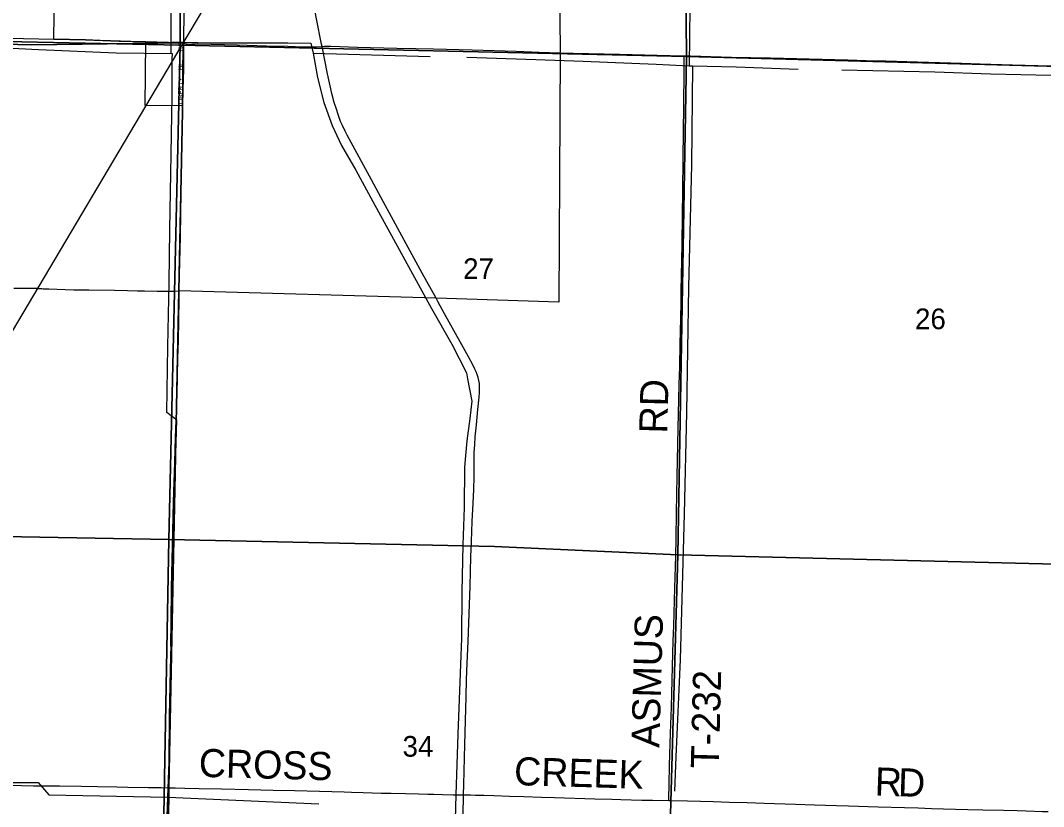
# Model space of a CAD drawing. Extents: x 1443599 to 1910620, y 1028088 to 1361369.
# Drawn here: x 1635252 to 1646176, y 1254320 to 1262715 of the extents above; entities that cross this region are included whole.
import ezdxf

# ---------------------------------------------------------------- set-up
doc = ezdxf.new("R2010")
doc.units = 0
for name, color, linetype in [('GM_X_City_Street', 7, 'Continuous'), ('GM_X_City_Street_Text', 7, 'Continuous'), ('GM_X_Corporation', 7, 'Continuous'), ('GM_X_Minor_River', 7, 'Continuous'), ('GM_X_Rail_Line', 7, 'Continuous'), ('GM_X_Section', 7, 'Continuous'), ('GM_X_Section_Text', 7, 'Continuous'), ('GM_X_State_Route', 7, 'Continuous'), ('GM_X_Township', 7, 'Continuous'), ('GM_X_Township_Road', 7, 'Continuous'), ('GM_X_Township_Road_Text', 7, 'Continuous')]:
    doc.layers.add(name, color=color, linetype=linetype)

msp = doc.modelspace()

# ---------------------------------------------------------------- linework, layer by layer
at = {"layer": 'GM_X_City_Street'}
for points in [[(1636997, 1262472), (1636999, 1262839)], [(1636987, 1261802), (1636990, 1261977), (1636995, 1262191), (1636996, 1262257), (1636995, 1262289), (1636997, 1262472)]]:
    msp.add_lwpolyline(points, dxfattribs=at)
at = {"layer": 'GM_X_Corporation'}
msp.add_lwpolyline([(1640989, 1265020), (1641015, 1262371), (1641000, 1259706), (1639691, 1259748), (1636948, 1259827), (1636987, 1261802), (1636583, 1261806), (1636591, 1262488), (1636431, 1262492), (1636104, 1262502), (1635948, 1262507), (1635610, 1262515), (1635626, 1263830)], dxfattribs=at)
at = {"layer": 'GM_X_Minor_River'}
for points in [[(1636861, 1262358), (1636861, 1262486), (1636861, 1263412), (1636871, 1264461), (1636871, 1265199), (1636859, 1265836), (1636871, 1266685), (1636879, 1267311), (1636877, 1267722), (1636893, 1268023), (1636906, 1268113), (1636933, 1268239)], [(1637069, 1267686), (1637999, 1267655), (1639213, 1267628), (1640288, 1267604), (1641163, 1267583), (1642314, 1267564), (1642328, 1266921), (1642346, 1265877), (1642369, 1264847), (1642383, 1263912), (1642399, 1262858), (1642393, 1262232)], [(1636861, 1262486), (1637284, 1262478), (1638107, 1262477), (1638354, 1262472), (1638378, 1262366), (1638423, 1262106), (1638490, 1261840), (1638579, 1261595), (1638679, 1261379), (1638834, 1261115), (1639014, 1260782), (1639355, 1260158), (1639640, 1259641), (1639857, 1259258), (1640015, 1258954), (1640026, 1258887), (1640072, 1258650), (1640052, 1258463), (1640019, 1258227), (1639992, 1257945), (1639990, 1257515), (1639974, 1257114), (1639965, 1256615), (1639961, 1256117), (1639948, 1255746), (1639922, 1255093), (1639901, 1254445), (1639887, 1253917)], [(1636816, 1254118), (1636826, 1254422), (1636839, 1254797), (1636845, 1255289), (1636856, 1255780), (1636864, 1256181), (1636881, 1256799), (1636893, 1257188), (1636905, 1257854), (1636921, 1258446), (1636814, 1258528), (1636826, 1259232), (1636839, 1259918), (1636847, 1260478), (1636863, 1261288), (1636873, 1261916), (1636872, 1262306), (1636875, 1262358), (1636274, 1262367), (1635444, 1262403), (1634813, 1262432)], [(1638378, 1262366), (1639627, 1262330)], [(1640017, 1262325), (1640754, 1262299), (1641260, 1262281), (1642039, 1262249), (1642393, 1262232), (1642429, 1262231), (1642894, 1262219), (1643556, 1262196)], [(1642429, 1262231), (1642417, 1261172), (1642386, 1259868), (1642363, 1258530), (1642338, 1257447), (1642295, 1255891), (1642249, 1254850), (1642236, 1254485)], [(1644023, 1262189), (1645016, 1262165), (1645609, 1262147), (1646259, 1262131)], [(1630264, 1254558), (1631276, 1254535), (1631985, 1254525), (1632467, 1254516), (1632856, 1254507), (1633943, 1254493), (1634035, 1254599), (1634436, 1254594), (1634994, 1254577), (1635443, 1254577), (1635555, 1254444), (1636822, 1254422)], [(1636825, 1254422), (1636830, 1254422), (1638439, 1254350)]]:
    msp.add_lwpolyline(points, dxfattribs=at)
at = {"layer": 'GM_X_Rail_Line'}
msp.add_lwpolyline([(1628024, 1247385), (1629402, 1249688), (1632328, 1254610), (1636988, 1262473), (1640104, 1267683), (1644118, 1274411), (1645800, 1277195), (1647368, 1279858), (1650566, 1285234), (1651910, 1287492), (1654331, 1291581), (1655752, 1293976)], dxfattribs=at)
at = {"layer": 'GM_X_Section'}
for points in [[(1631645, 1267919), (1636961, 1267769), (1636956, 1262451), (1631539, 1262566)], [(1642314, 1267649), (1642365, 1262332), (1636956, 1262451), (1636961, 1267769)], [(1642314, 1267649), (1647578, 1267582), (1647671, 1262188), (1642365, 1262332)], [(1631539, 1262566), (1636956, 1262451), (1636835, 1257172), (1631518, 1257269)], [(1636956, 1262451), (1642365, 1262332), (1642273, 1257008), (1640313, 1257098), (1636835, 1257172)], [(1642365, 1262332), (1647671, 1262188), (1647608, 1256878), (1642273, 1257008)], [(1631518, 1257269), (1636835, 1257172), (1636741, 1251881), (1631468, 1251952)], [(1636835, 1257172), (1640313, 1257098), (1642273, 1257008), (1642122, 1251724), (1636867, 1251875), (1636741, 1251881)], [(1642273, 1257008), (1647608, 1256878), (1647442, 1251574), (1642274, 1251718), (1642122, 1251724)]]:
    msp.add_lwpolyline(points, close=True, dxfattribs=at)
at = {"layer": 'GM_X_State_Route'}
for points in [[(1638472, 1262438), (1638467, 1262462), (1638414, 1262734), (1638373, 1262943), (1638318, 1263215), (1638286, 1263376), (1638232, 1263629)], [(1628892, 1262592), (1628945, 1262591), (1629062, 1262590), (1629554, 1262588), (1630070, 1262589), (1630644, 1262588), (1630841, 1262588), (1631100, 1262589), (1631461, 1262588), (1631585, 1262587), (1631677, 1262585), (1631927, 1262582), (1632449, 1262575), (1632663, 1262573), (1632919, 1262570), (1632932, 1262570), (1633703, 1262557), (1634018, 1262553), (1634468, 1262545), (1634891, 1262532), (1635088, 1262528), (1635285, 1262524), (1635610, 1262515)], [(1635610, 1262515), (1635948, 1262507), (1636307, 1262496), (1636458, 1262491), (1636591, 1262488)], [(1636591, 1262488), (1636710, 1262487), (1636961, 1262480), (1636966, 1262480), (1636970, 1262479), (1636973, 1262479), (1636997, 1262472), (1637018, 1262465), (1637022, 1262464), (1637025, 1262464), (1637028, 1262464), (1637034, 1262463), (1637081, 1262464)], [(1637081, 1262464), (1637151, 1262464), (1637571, 1262454), (1637880, 1262446), (1638106, 1262440), (1638267, 1262434), (1638355, 1262433), (1638414, 1262434), (1638467, 1262438), (1638472, 1262438)], [(1638472, 1262438), (1638499, 1262440), (1638523, 1262440), (1638565, 1262440), (1638851, 1262431), (1639271, 1262421), (1639474, 1262415), (1639662, 1262412), (1640075, 1262401), (1640544, 1262386), (1640790, 1262378), (1641015, 1262371)], [(1639691, 1259748), (1639542, 1260018), (1639393, 1260291), (1639125, 1260781), (1638999, 1261012), (1638741, 1261489), (1638718, 1261532), (1638690, 1261592), (1638671, 1261638), (1638648, 1261699), (1638622, 1261778), (1638603, 1261841), (1638578, 1261936), (1638559, 1262016), (1638531, 1262145), (1638472, 1262438)], [(1641015, 1262371), (1641153, 1262367), (1641649, 1262355), (1642052, 1262345), (1642190, 1262341), (1642340, 1262339), (1642407, 1262338), (1642846, 1262324), (1643260, 1262315), (1643539, 1262308), (1644087, 1262295), (1644281, 1262289), (1644491, 1262283), (1644829, 1262274), (1645305, 1262259), (1645498, 1262253), (1645843, 1262241), (1646115, 1262234), (1646337, 1262231)], [(1639976, 1254009), (1639982, 1254445), (1639985, 1254556), (1639996, 1254983), (1640010, 1255492), (1640015, 1255673), (1640022, 1255853), (1640032, 1256083), (1640048, 1256477), (1640053, 1256674), (1640061, 1256986), (1640067, 1257150), (1640077, 1257364), (1640087, 1257561), (1640092, 1257708), (1640095, 1257840), (1640096, 1257938), (1640098, 1258102), (1640102, 1258185), (1640107, 1258267), (1640120, 1258398), (1640137, 1258561), (1640151, 1258692), (1640154, 1258741), (1640155, 1258773), (1640154, 1258806), (1640152, 1258838), (1640147, 1258870), (1640139, 1258902), (1640130, 1258933), (1640119, 1258964), (1640105, 1258993), (1640083, 1259037), (1640036, 1259124), (1639948, 1259282), (1639781, 1259583), (1639710, 1259713), (1639691, 1259748)]]:
    msp.add_lwpolyline(points, dxfattribs=at)
at = {"layer": 'GM_X_Township'}
for points in [[(1632915, 1262515), (1635371, 1262456), (1636989, 1262475), (1636982, 1261744), (1636944, 1259828), (1636838, 1254523), (1636801, 1252228), (1636739, 1251873), (1636846, 1251870), (1636907, 1251558), (1636893, 1249258), (1636807, 1246583), (1636752, 1243960), (1636745, 1243293), (1636752, 1243068), (1636706, 1241244), (1632656, 1241315)], [(1636801, 1252228), (1636838, 1254523), (1636944, 1259828), (1636982, 1261744), (1636989, 1262475), (1635371, 1262456), (1632915, 1262515)]]:
    msp.add_lwpolyline(points, dxfattribs=at)
at = {"layer": 'GM_X_Township_Road'}
for points in [[(1642174, 1254385), (1642174, 1254407), (1642177, 1254559), (1642183, 1254759), (1642193, 1255104), (1642202, 1255383), (1642218, 1255960), (1642223, 1256088), (1642228, 1256249), (1642240, 1256656), (1642249, 1256994), (1642252, 1257187), (1642257, 1257456), (1642261, 1257657), (1642264, 1257847), (1642268, 1258017), (1642275, 1258362), (1642283, 1258667), (1642287, 1258828), (1642291, 1259018), (1642297, 1259261), (1642304, 1259533), (1642306, 1259711), (1642307, 1259826), (1642317, 1260324), (1642321, 1260639), (1642324, 1260889), (1642328, 1261243), (1642336, 1261805), (1642340, 1262169), (1642340, 1262307), (1642340, 1262339)], [(1636948, 1259827), (1636952, 1259998), (1636961, 1260407), (1636965, 1260652), (1636969, 1260881), (1636977, 1261241), (1636983, 1261568), (1636987, 1261802)], [(1635180, 1259857), (1635338, 1259857), (1635421, 1259856), (1635432, 1259855), (1635445, 1259854), (1635462, 1259853), (1635480, 1259852), (1635493, 1259851), (1635508, 1259850), (1635537, 1259848), (1635556, 1259848), (1635728, 1259842), (1635822, 1259840), (1635900, 1259839), (1635984, 1259837), (1636257, 1259834), (1636395, 1259831), (1636503, 1259829), (1636578, 1259828), (1636713, 1259826), (1636815, 1259826), (1636903, 1259826), (1636948, 1259827)], [(1636840, 1254522), (1636843, 1254736), (1636846, 1254966), (1636848, 1255196), (1636850, 1255278), (1636851, 1255310), (1636852, 1255359), (1636856, 1255539), (1636859, 1255736), (1636860, 1255999), (1636859, 1256064), (1636861, 1256277), (1636866, 1256654), (1636879, 1257261), (1636887, 1257573), (1636893, 1257786), (1636900, 1257999), (1636906, 1258261), (1636924, 1258720), (1636934, 1259114), (1636939, 1259294), (1636947, 1259737), (1636948, 1259827)], [(1635034, 1254549), (1635264, 1254545), (1635392, 1254543), (1635668, 1254541), (1635904, 1254537), (1636075, 1254534), (1636282, 1254531), (1636400, 1254529), (1636620, 1254525), (1636754, 1254524), (1636823, 1254522), (1636840, 1254522)], [(1636853, 1251870), (1636837, 1251951), (1636824, 1252032), (1636815, 1252113), (1636810, 1252195), (1636809, 1252276), (1636811, 1252440), (1636817, 1252686), (1636822, 1253063), (1636827, 1253375), (1636832, 1253654), (1636833, 1253802), (1636836, 1254162), (1636840, 1254522)], [(1636840, 1254522), (1636905, 1254519), (1637007, 1254517), (1637161, 1254514), (1637398, 1254509), (1637686, 1254502), (1637952, 1254496), (1638179, 1254490), (1638444, 1254483), (1638707, 1254477), (1638786, 1254475), (1638911, 1254470), (1639104, 1254465), (1639209, 1254463), (1639363, 1254460), (1639504, 1254456), (1639603, 1254454), (1639665, 1254451), (1639757, 1254448), (1639872, 1254445), (1639982, 1254445)], [(1639982, 1254445), (1640059, 1254444), (1640112, 1254443), (1640201, 1254441), (1640308, 1254437), (1640473, 1254432), (1640627, 1254428), (1640814, 1254421), (1640956, 1254417), (1641385, 1254404), (1641566, 1254399), (1641664, 1254396), (1641888, 1254390), (1641999, 1254388), (1642174, 1254385)], [(1642174, 1254385), (1642203, 1254385), (1642373, 1254381), (1642652, 1254373), (1642823, 1254367), (1643013, 1254362), (1643194, 1254356), (1643528, 1254347), (1643729, 1254339), (1643965, 1254331), (1644093, 1254328), (1644411, 1254319), (1644693, 1254310), (1644838, 1254306), (1644979, 1254301), (1645235, 1254294), (1645369, 1254290), (1645527, 1254286), (1645747, 1254280), (1645895, 1254277), (1645990, 1254274), (1646164, 1254268), (1646225, 1254266)]]:
    msp.add_lwpolyline(points, dxfattribs=at)

# ---------------------------------------------------------------- texts
at = {"layer": 'GM_X_City_Street_Text'}
for s, rotation, p in [('RD', 90, (1636987, 1262387)), ('HI', 90, (1636987, 1262180)), ('LIBERTY', 89.0295, (1636983, 1261820))]:
    msp.add_text(s, height=50, rotation=rotation, dxfattribs=at).set_placement(p)
at = {"layer": 'GM_X_Section_Text'}
for s, p in [('27', (1639979, 1259954)), ('26', (1644804, 1259418)), ('34', (1639332, 1254853))]:
    msp.add_text(s, height=221, rotation=0, dxfattribs=at).set_placement(p)
at = {"layer": 'GM_X_Township_Road_Text'}
for s, rotation, p in [('RD', 88.5301, (1642158, 1258302)), ('ASMUS', 88.4081, (1642074, 1254946)), ('T-232', 88.5963, (1642709, 1254725)), ('CROSS', 358.4872, (1637154, 1254638)), ('CREEK', 358.3286, (1640520, 1254550)), ('R', 357.8607, (1644370, 1254440)), ('D', 358.2252, (1644619, 1254431))]:
    msp.add_text(s, height=300, rotation=rotation, dxfattribs=at).set_placement(p)

doc.saveas('drawing.dxf')
